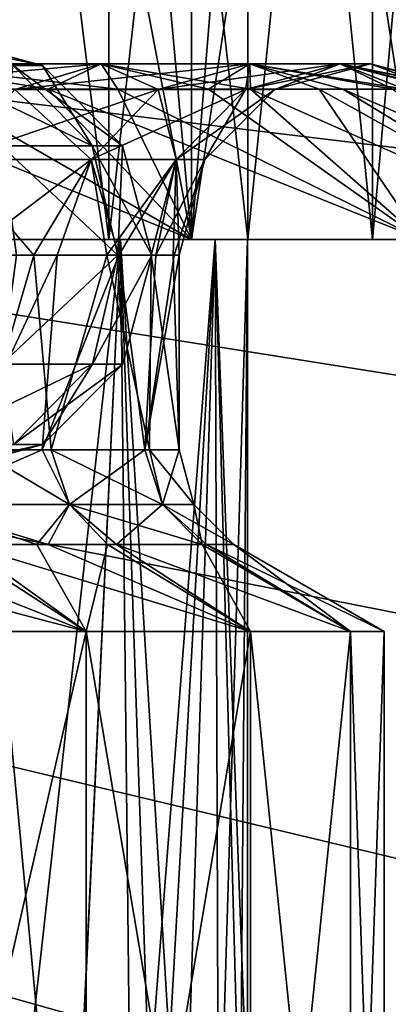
# Model space of a CAD drawing. Header units: metres. Extents: x -104 to 104, y -111 to 38.
# Tile 463 of 656: x -67.83 to -66.48, y 13.7 to 17.3. Entities that reach past the tile are written whole.
import ezdxf

# ---------------------------------------------------------------- set-up
doc = ezdxf.new("R2010")
doc.units = ezdxf.units.M
doc.layers.add('solid_509367_AD153', color=7, linetype='CONTINUOUS')

msp = doc.modelspace()

# ---------------------------------------------------------------- linework, layer by layer
at = {"layer": 'solid_509367_AD153'}
for points in [[(-67.204811, 16.5, 6.337351), (-67.704399, 22, 7.01426), (-68.253166, 22, 7.651943)], [(-68.253166, 16.5, 7.651943), (-67.204811, 16.5, 6.337351), (-68.253166, 22, 7.651943)], [(-68.253166, 16.5, -7.651943), (-68.253166, 22, -7.651943), (-67.704399, 22, -7.01426)], [(-68.253166, 16.5, -7.651943), (-67.704399, 22, -7.01426), (-67.204811, 22, -6.337351)], [(-67.204811, 16.5, -6.337351), (-68.253166, 16.5, -7.651943), (-67.204811, 22, -6.337351)], [(-67.204811, 16.5, 6.337351), (-67.204811, 22, 6.337351), (-67.704399, 22, 7.01426)], [(-66.364098, 16.5, 4.881192), (-66.757217, 22, 5.625), (-67.204811, 22, 6.337351)], [(-67.204811, 16.5, 6.337351), (-66.364098, 16.5, 4.881192), (-67.204811, 22, 6.337351)], [(-67.204811, 16.5, -6.337351), (-67.204811, 22, -6.337351), (-66.757217, 22, -5.625)], [(-67.204811, 16.5, -6.337351), (-66.757217, 22, -5.625), (-66.364098, 22, -4.881192)], [(-66.364098, 16.5, -4.881192), (-67.204811, 16.5, -6.337351), (-66.364098, 22, -4.881192)], [(-66.364098, 16.5, 4.881192), (-66.364098, 22, 4.881192), (-66.757217, 22, 5.625)], [(-68.071373, 16.5, 7.822324), (-68.069199, 21, 7.82044), (-67.508942, 21, 7.170133)], [(-67.507935, 16.5, 7.167895), (-68.071373, 16.5, 7.822324), (-67.508942, 21, 7.170133)], [(-68.071373, 16.5, -7.822324), (-67.507935, 16.5, -7.167895), (-68.069199, 21, -7.82044)], [(-67.507935, 16.5, -7.167895), (-67.508942, 21, -7.170133), (-68.069199, 21, -7.82044)], [(-67.507935, 16.5, 7.167895), (-67.508942, 21, 7.170133), (-66.999603, 21, 6.479209)], [(-66.998596, 16.5, -6.47867), (-66.999603, 21, -6.479209), (-67.508942, 21, -7.170133)], [(-67.507935, 16.5, -7.167895), (-66.998596, 16.5, -6.47867), (-67.508942, 21, -7.170133)], [(-66.998596, 16.5, 6.47867), (-67.507935, 16.5, 7.167895), (-66.999603, 21, 6.479209)], [(-66.998596, 16.5, 6.47867), (-66.999603, 21, 6.479209), (-66.540367, 21, 5.748336)], [(-66.542343, 16.5, -5.751382), (-66.540367, 21, -5.748336), (-66.999603, 21, -6.479209)], [(-66.998596, 16.5, -6.47867), (-66.542343, 16.5, -5.751382), (-66.999603, 21, -6.479209)], [(-66.542343, 16.5, 5.751382), (-66.998596, 16.5, 6.47867), (-66.540367, 21, 5.748336)], [(-66.542343, 16.5, 5.751382), (-66.540367, 21, 5.748336), (-66.138855, 21, 4.989663)], [(-66.138779, 16.5, 4.987721), (-66.542343, 16.5, 5.751382), (-66.138855, 21, 4.989663)], [(-66.542343, 16.5, -5.751382), (-66.138779, 16.5, -4.987721), (-66.540367, 21, -5.748336)], [(-66.138779, 16.5, -4.987721), (-66.138855, 21, -4.989663), (-66.540367, 21, -5.748336)], [(-88.5, -7.5, -19), (-88.5, 19.5, -19), (88.5, 19.5, -19)], [(-36.57795, -7.5, -19), (-88.5, -7.5, -19), (88.5, 19.5, -19)], [(-88.5, 19.5, 19), (-20.601435, 15.860655, 19), (-18.989748, 17.759779, 19)], [(-88.5, 19.5, 19), (-22.036695, 13.796837, 19), (-20.601435, 15.860655, 19)], [(-88.5, 19.5, 19), (-23.262661, 11.611843, 19), (-22.036695, 13.796837, 19)], [(-88.5, 19.5, 19), (-24.274422, 9.313841, 19), (-23.262661, 11.611843, 19)], [(-88.5, 19.5, 19), (-25.057833, 6.933899, 19), (-24.274422, 9.313841, 19)], [(-88.5, 19.5, 19), (-25.610046, 4.486145, 19), (-25.057833, 6.933899, 19)], [(-88.5, 19.5, 19), (-25.922733, 1.996398, 19), (-25.610046, 4.486145, 19)], [(-88.5, 19.5, 19), (-25.994944, -0.508141, 19), (-25.922733, 1.996398, 19)], [(-88.5, 19.5, 19), (-28.25597, -9.176244, 19), (-25.994944, -0.508141, 19)], [(-88.5, 19.5, 19), (-30.260374, -8.449453, 19), (-28.25597, -9.176244, 19)], [(-88.5, 19.5, 19), (-32.333549, -7.923218, 19), (-30.260374, -8.449453, 19)], [(-88.5, 19.5, 19), (-34.437721, -7.607192, 19), (-32.333549, -7.923218, 19)], [(-88.5, 19.5, 19), (-36.57795, -7.5, 19), (-34.437721, -7.607192, 19)], [(-88.5, 19.5, 19), (-88.5, -7.5, 19), (-36.57795, -7.5, 19)], [(-67.750366, 17.135294), (-68.150841, 17.242264), (-68.253632, 17.242264, 1.306097)], [(-67.858086, 17.135294, 1.368745), (-67.750366, 17.135294), (-68.253632, 17.242264, 1.306097)], [(-67.858086, 17.135294, -1.368745), (-68.150841, 17.242264), (-67.750366, 17.135294)], [(-67.535362, 17.142265, -4.317143), (-67.850983, 17.0483, -4.165146), (-68.568367, 17.0483, -5.407694)], [(-68.278923, 17.142265, -5.605035), (-67.535362, 17.142265, -4.317143), (-68.568367, 17.0483, -5.407694)], [(-68.278923, 17.142265, 5.605035), (-67.729996, 17.048483, 5.40157), (-68.549995, 17.048483, 6.548849)], [(-67.535362, 17.142265, 4.317143), (-67.729996, 17.048483, 5.40157), (-68.278923, 17.142265, 5.605035)], [(-68.278923, 17.142265, -5.605035), (-68.15757, 17.048483, -6.041017), (-67.474983, 17.048483, -4.963771)], [(-68.278923, 17.142265, -5.605035), (-67.474983, 17.048483, -4.963771), (-67.535362, 17.142265, -4.317143)], [(-67.535362, 17.142265, 4.317143), (-68.278923, 17.142265, 5.605035), (-67.850983, 17.0483, 4.165146)], [(-67.568512, 16.842264, 1.414609), (-67.858086, 17.135294, 1.368745), (-68.178604, 17.135294, 2.703787)], [(-67.899765, 16.842264, 2.794385), (-67.568512, 16.842264, 1.414609), (-68.178604, 17.135294, 2.703787)], [(-67.568512, 16.842264, -1.414609), (-67.899765, 16.842264, -2.794385), (-67.858086, 17.135294, -1.368745)], [(-67.457176, 16.842264), (-67.750366, 17.135294), (-67.858086, 17.135294, 1.368745)], [(-67.568512, 16.842264, -1.414609), (-67.858086, 17.135294, -1.368745), (-67.750366, 17.135294)], [(-67.568512, 16.842264, 1.414609), (-67.457176, 16.842264), (-67.858086, 17.135294, 1.368745)], [(-67.535362, 17.142265, 4.317143), (-67.850983, 17.0483, 4.165146), (-67.326805, 17.0483, 2.829556)], [(-66.99205, 17.142265, -2.932814), (-67.326805, 17.0483, -2.829556), (-67.850983, 17.0483, -4.165146)], [(-67.535362, 17.142265, -4.317143), (-66.99205, 17.142265, -2.932814), (-67.850983, 17.0483, -4.165146)], [(-67.568512, 16.842264, -1.414609), (-67.750366, 17.135294), (-67.457176, 16.842264)], [(-67.535362, 17.142265, 4.317143), (-67.142761, 17.048483, 4.304889), (-67.729996, 17.048483, 5.40157)], [(-66.99205, 17.142265, 2.932814), (-67.142761, 17.048483, 4.304889), (-67.535362, 17.142265, 4.317143)], [(-67.535362, 17.142265, -4.317143), (-67.474983, 17.048483, -4.963771), (-66.989296, 17.048483, -3.954298)], [(-67.535362, 17.142265, -4.317143), (-66.989296, 17.048483, -3.954298), (-66.99205, 17.142265, -2.932814)], [(-66.99205, 17.142265, 2.932814), (-67.535362, 17.142265, 4.317143), (-67.326805, 17.0483, 2.829556)], [(-66.99205, 17.142265, 2.932814), (-67.326805, 17.0483, 2.829556), (-67.007538, 17.0483, 1.430758)], [(-66.661133, 17.142265, -1.482971), (-67.007538, 17.0483, -1.430758), (-67.326805, 17.0483, -2.829556)], [(-66.99205, 17.142265, -2.932814), (-66.661133, 17.142265, -1.482971), (-67.326805, 17.0483, -2.829556)], [(-66.99205, 17.142265, 2.932814), (-66.738029, 17.048483, 3.285404), (-67.142761, 17.048483, 4.304889)], [(-66.661133, 17.142265, 1.482971), (-67.007538, 17.0483, 1.430758), (-66.900314, 17.0483)], [(-66.661133, 17.142265, 1.482971), (-66.99205, 17.142265, 2.932814), (-67.007538, 17.0483, 1.430758)], [(-67.007538, 17.0483, -1.430758), (-66.550003, 17.142265), (-66.900314, 17.0483)], [(-66.661133, 17.142265, -1.482971), (-66.550003, 17.142265), (-67.007538, 17.0483, -1.430758)], [(-66.99205, 17.142265, 2.932814), (-66.468056, 17.048483, 2.334541), (-66.738029, 17.048483, 3.285404)], [(-66.661133, 17.142265, 1.482971), (-66.468056, 17.048483, 2.334541), (-66.99205, 17.142265, 2.932814)], [(-66.99205, 17.142265, -2.932814), (-66.989296, 17.048483, -3.954298), (-66.650978, 17.048483, -3.014424)], [(-66.99205, 17.142265, -2.932814), (-66.650978, 17.048483, -3.014424), (-66.424248, 17.048483, -2.137576)], [(-66.99205, 17.142265, -2.932814), (-66.424248, 17.048483, -2.137576), (-66.661133, 17.142265, -1.482971)], [(-66.550003, 17.142265), (-66.661133, 17.142265, 1.482971), (-66.900314, 17.0483)], [(-66.661133, 17.142265, -1.482971), (-66.218498, 17.048483, -0.617006), (-66.199997, 17.048483)], [(-66.661133, 17.142265, -1.482971), (-66.199997, 17.048483), (-66.550003, 17.142265)], [(-66.661133, 17.142265, 1.482971), (-66.304001, 17.048483, 1.460002), (-66.468056, 17.048483, 2.334541)], [(-66.550003, 17.142265), (-66.304001, 17.048483, 1.460002), (-66.661133, 17.142265, 1.482971)], [(-66.661133, 17.142265, -1.482971), (-66.424248, 17.048483, -2.137576), (-66.286736, 17.048483, -1.333868)], [(-66.661133, 17.142265, -1.482971), (-66.286736, 17.048483, -1.333868), (-66.218498, 17.048483, -0.617006)], [(-66.550003, 17.142265), (-66.199997, 17.048483), (-66.222267, 17.048483, 0.67696)], [(-66.550003, 17.142265), (-66.222267, 17.048483, 0.67696), (-66.304001, 17.048483, 1.460002)], [(-68.549995, 17.048483, 6.548849), (-67.204811, 16.5, 6.337351), (-68.253166, 16.5, 7.651943)], [(-68.549995, 17.048483, 6.548849), (-67.729996, 17.048483, 5.40157), (-67.204811, 16.5, 6.337351)], [(-68.15757, 17.048483, -6.041017), (-68.253166, 16.5, -7.651943), (-67.204811, 16.5, -6.337351)], [(-67.474983, 17.048483, -4.963771), (-68.15757, 17.048483, -6.041017), (-67.204811, 16.5, -6.337351)], [(-67.850983, 17.0483, 4.165146), (-68.081871, 16.79163, 4.053957), (-67.571686, 16.79163, 2.75402)], [(-67.326805, 17.0483, -2.829556), (-67.571686, 16.79163, -2.75402), (-68.081871, 16.79163, -4.053957)], [(-67.850983, 17.0483, -4.165146), (-67.326805, 17.0483, -2.829556), (-68.081871, 16.79163, -4.053957)], [(-67.326805, 17.0483, 2.829556), (-67.850983, 17.0483, 4.165146), (-67.571686, 16.79163, 2.75402)], [(-67.729996, 17.048483, 5.40157), (-66.364098, 16.5, 4.881192), (-67.204811, 16.5, 6.337351)], [(-67.729996, 17.048483, 5.40157), (-67.142761, 17.048483, 4.304889), (-66.364098, 16.5, 4.881192)], [(-67.326805, 17.0483, 2.829556), (-67.571686, 16.79163, 2.75402), (-67.260941, 16.79163, 1.392564)], [(-67.007538, 17.0483, -1.430758), (-67.260941, 16.79163, -1.392564), (-67.571686, 16.79163, -2.75402)], [(-67.326805, 17.0483, -2.829556), (-67.007538, 17.0483, -1.430758), (-67.571686, 16.79163, -2.75402)], [(-67.474983, 17.048483, -4.963771), (-67.204811, 16.5, -6.337351), (-66.364098, 16.5, -4.881192)], [(-66.989296, 17.048483, -3.954298), (-67.474983, 17.048483, -4.963771), (-66.364098, 16.5, -4.881192)], [(-67.007538, 17.0483, 1.430758), (-67.326805, 17.0483, 2.829556), (-67.260941, 16.79163, 1.392564)], [(-67.007538, 17.0483, 1.430758), (-67.260941, 16.79163, 1.392564), (-67.156586, 16.79163)], [(-67.260941, 16.79163, -1.392564), (-66.900314, 17.0483), (-67.156586, 16.79163)], [(-67.007538, 17.0483, -1.430758), (-66.900314, 17.0483), (-67.260941, 16.79163, -1.392564)], [(-66.900314, 17.0483), (-67.007538, 17.0483, 1.430758), (-67.156586, 16.79163)], [(-67.142761, 17.048483, 4.304889), (-66.738029, 17.048483, 3.285404), (-66.364098, 16.5, 4.881192)], [(-66.989296, 17.048483, -3.954298), (-66.364098, 16.5, -4.881192), (-65.749809, 16.5, -3.315996)], [(-66.650978, 17.048483, -3.014424), (-66.989296, 17.048483, -3.954298), (-65.749809, 16.5, -3.315996)], [(-66.738029, 17.048483, 3.285404), (-65.749809, 16.5, 3.315996), (-66.364098, 16.5, 4.881192)], [(-66.738029, 17.048483, 3.285404), (-66.468056, 17.048483, 2.334541), (-65.749809, 16.5, 3.315996)], [(-66.650978, 17.048483, -3.014424), (-65.749809, 16.5, -3.315996), (-65.375656, 16.5, -1.676726)], [(-66.424248, 17.048483, -2.137576), (-66.650978, 17.048483, -3.014424), (-65.375656, 16.5, -1.676726)], [(-67.899765, 16.842264, 2.794385), (-67.845772, 16.442265, 2.971), (-67.474792, 16.442265, 1.50604)], [(-67.899765, 16.842264, 2.794385), (-67.474792, 16.442265, 1.50604), (-67.568512, 16.842264, 1.414609)], [(-67.899765, 16.842264, -2.794385), (-67.474792, 16.442265, -1.50604), (-67.845772, 16.442265, -2.971)], [(-67.568512, 16.842264, -1.414609), (-67.474792, 16.442265, -1.50604), (-67.899765, 16.842264, -2.794385)], [(-67.568512, 16.842264, 1.414609), (-67.474792, 16.442265, 1.50604), (-67.349998, 16.442265)], [(-67.568512, 16.842264, 1.414609), (-67.349998, 16.442265), (-67.457176, 16.842264)], [(-67.568512, 16.842264, -1.414609), (-67.457176, 16.842264), (-67.474792, 16.442265, -1.50604)], [(-67.474792, 16.442265, -1.50604), (-67.457176, 16.842264), (-67.349998, 16.442265)], [(-68.081871, 16.79163, 4.053957), (-68.187332, 16.442265, 4.057343), (-67.782219, 16.442265, 3.092377)], [(-67.571686, 16.79163, 2.75402), (-68.081871, 16.79163, 4.053957), (-67.782219, 16.442265, 3.092377)], [(-68.081871, 16.79163, -4.053957), (-67.571686, 16.79163, -2.75402), (-68.03405, 16.442265, -3.72695)], [(-67.571686, 16.79163, -2.75402), (-67.696152, 16.442265, -2.838101), (-68.03405, 16.442265, -3.72695)], [(-67.571686, 16.79163, 2.75402), (-67.782219, 16.442265, 3.092377), (-67.514343, 16.442265, 2.195566)], [(-67.571686, 16.79163, -2.75402), (-67.471222, 16.442265, -2.01089), (-67.696152, 16.442265, -2.838101)], [(-67.260941, 16.79163, 1.392564), (-67.571686, 16.79163, 2.75402), (-67.514343, 16.442265, 2.195566)], [(-67.571686, 16.79163, -2.75402), (-67.260941, 16.79163, -1.392564), (-67.471222, 16.442265, -2.01089)], [(-67.260941, 16.79163, 1.392564), (-67.514343, 16.442265, 2.195566), (-67.352188, 16.442265, 1.371119)], [(-67.260941, 16.79163, -1.392564), (-67.335243, 16.442265, -1.252889), (-67.471222, 16.442265, -2.01089)], [(-67.260941, 16.79163, 1.392564), (-67.352188, 16.442265, 1.371119), (-67.271774, 16.442265, 0.634299)], [(-67.156586, 16.79163), (-67.268089, 16.442265, -0.57818), (-67.335243, 16.442265, -1.252889)], [(-67.260941, 16.79163, -1.392564), (-67.156586, 16.79163), (-67.335243, 16.442265, -1.252889)], [(-67.260941, 16.79163, 1.392564), (-67.271774, 16.442265, 0.634299), (-67.25, 16.442265)], [(-67.156586, 16.79163), (-67.25, 16.442265), (-67.268089, 16.442265, -0.57818)], [(-67.156586, 16.79163), (-67.260941, 16.79163, 1.392564), (-67.25, 16.442265)], [(-68.037056, 16.5, -4.315154), (-67.507935, 16.5, -7.167895), (-68.071373, 16.5, -7.822324)], [(-68.037056, 16.5, 4.315154), (-68.071373, 16.5, 7.822324), (-67.507935, 16.5, 7.167895)], [(-67.464523, 16.5, 2.932928), (-67.938469, 12.264239, 4.117054), (-68.037056, 16.5, 4.315154)], [(-68.037056, 16.5, -4.315154), (-67.938004, 12.264494, -4.116098), (-67.655319, 12.430152, -3.467223)], [(-68.037056, 16.5, -4.315154), (-67.655319, 12.430152, -3.467223), (-67.464523, 16.5, -2.932928)], [(-68.037056, 16.5, -4.315154), (-67.464523, 16.5, -2.932928), (-67.507935, 16.5, -7.167895)], [(-67.464523, 16.5, 2.932928), (-68.037056, 16.5, 4.315154), (-67.507935, 16.5, 7.167895)], [(-67.464523, 16.5, 2.932928), (-67.655678, 12.429926, 3.468127), (-67.938469, 12.264239, 4.117054)], [(-67.464523, 16.5, 2.932928), (-67.421837, 12.601662, 2.79946), (-67.655678, 12.429926, 3.468127)], [(-67.464523, 16.5, -2.932928), (-67.655319, 12.430152, -3.467223), (-67.421608, 12.601828, -2.798704)], [(-67.464523, 16.5, -2.932928), (-67.118118, 16.5, -1.487333), (-67.507935, 16.5, -7.167895)], [(-67, 16.5), (-66.998596, 16.5, -6.47867), (-67.507935, 16.5, -7.167895)], [(-67.464523, 16.5, 2.932928), (-67.507935, 16.5, 7.167895), (-66.998596, 16.5, 6.47867)], [(-67.118118, 16.5, -1.487333), (-67, 16.5), (-67.507935, 16.5, -7.167895)], [(-67.118118, 16.5, 1.487333), (-67.421837, 12.601662, 2.79946), (-67.464523, 16.5, 2.932928)], [(-67.464523, 16.5, -2.932928), (-67.335655, 12.67771, -2.502963), (-67.23819, 12.777152, -2.113961)], [(-67.464523, 16.5, -2.932928), (-67.421608, 12.601828, -2.798704), (-67.335655, 12.67771, -2.502963)], [(-67.464523, 16.5, -2.932928), (-67.23819, 12.777152, -2.113961), (-67.118118, 16.5, -1.487333)], [(-67.118118, 16.5, 1.487333), (-67.464523, 16.5, 2.932928), (-66.998596, 16.5, 6.47867)], [(-67.118118, 16.5, 1.487333), (-67.335701, 12.677708, 2.503111), (-67.421837, 12.601662, 2.79946)], [(-67.118118, 16.5, 1.487333), (-67.238319, 12.777045, 2.114537), (-67.335701, 12.677708, 2.503111)], [(-67.118118, 16.5, 1.487333), (-67.106277, 12.954669, 1.417035), (-67.238319, 12.777045, 2.114537)], [(-67.118118, 16.5, -1.487333), (-67.23819, 12.777152, -2.113961), (-67.106216, 12.954734, -1.416637)], [(-67.118118, 16.5, -1.487333), (-67.026619, 13.135455, -0.710674), (-67, 13.319339, -0.000001)], [(-67.118118, 16.5, -1.487333), (-67, 13.319339, -0.000001), (-67, 16.5)], [(-67, 16.5), (-67.106277, 12.954669, 1.417035), (-67.118118, 16.5, 1.487333)], [(-67.118118, 16.5, -1.487333), (-67.106216, 12.954734, -1.416637), (-67.026619, 13.135455, -0.710674)], [(-67, 16.5), (-67.118118, 16.5, 1.487333), (-66.998596, 16.5, 6.47867)], [(-67, 16.5), (-67.026634, 13.135426, 0.710877), (-67.106277, 12.954669, 1.417035)], [(-67, 16.5), (-67, 13.319339, -0.000001), (-67.026634, 13.135426, 0.710877)], [(-67, 16.5), (-66.998596, 16.5, 6.47867), (-66.998596, 16.5)], [(-66.998596, 16.5), (-66.998596, 16.5, -6.47867), (-67, 16.5)], [(-66.998596, 16.5, -6.47867), (-66.542343, 16.5, 5.751382), (-66.542343, 16.5, -5.751382)], [(-66.998596, 16.5), (-66.998596, 16.5, 6.47867), (-66.542343, 16.5, 5.751382)], [(-66.542343, 16.5, 5.751382), (-66.998596, 16.5, -6.47867), (-66.998596, 16.5)], [(-66.542343, 16.5, -5.751382), (-66.138779, 16.5, 4.987721), (-66.138779, 16.5, -4.987721)], [(-66.542343, 16.5, -5.751382), (-66.542343, 16.5, 5.751382), (-66.138779, 16.5, 4.987721)], [(-67.988976, 15.73094, 3.622847), (-67.782219, 16.442265, 3.092377), (-68.187332, 16.442265, 4.057343)], [(-68.03405, 16.442265, -3.72695), (-67.696152, 16.442265, -2.838101), (-68.030952, 15.73094, -3.719902)], [(-67.696152, 16.442265, -2.838101), (-67.751709, 15.73094, -3.00497), (-68.030952, 15.73094, -3.719902)], [(-67.988976, 15.73094, 3.622847), (-67.717873, 15.73094, 2.904611), (-67.782219, 16.442265, 3.092377)], [(-67.898972, 16.043716, 2.794644), (-67.474792, 16.442265, 1.50604), (-67.845772, 16.442265, 2.971)], [(-67.898972, 16.043716, 2.794644), (-67.567688, 16.043716, 1.41474), (-67.474792, 16.442265, 1.50604)], [(-67.474792, 16.442265, -1.50604), (-67.567688, 16.043716, -1.41474), (-67.898972, 16.043716, -2.794644)], [(-67.845772, 16.442265, -2.971), (-67.474792, 16.442265, -1.50604), (-67.898972, 16.043716, -2.794644)], [(-67.717873, 15.73094, 2.904611), (-67.514343, 16.442265, 2.195566), (-67.782219, 16.442265, 3.092377)], [(-67.471222, 16.442265, -2.01089), (-67.376328, 15.73094, -1.523517), (-67.751709, 15.73094, -3.00497)], [(-67.696152, 16.442265, -2.838101), (-67.471222, 16.442265, -2.01089), (-67.751709, 15.73094, -3.00497)], [(-67.717873, 15.73094, 2.904611), (-67.358894, 15.73094, 1.415149), (-67.514343, 16.442265, 2.195566)], [(-67.567688, 16.043716, 1.41474), (-67.456345, 16.043716), (-67.474792, 16.442265, 1.50604)], [(-67.567688, 16.043716, -1.41474), (-67.349998, 16.442265), (-67.456345, 16.043716)], [(-67.474792, 16.442265, -1.50604), (-67.349998, 16.442265), (-67.567688, 16.043716, -1.41474)], [(-67.358894, 15.73094, 1.415149), (-67.352188, 16.442265, 1.371119), (-67.514343, 16.442265, 2.195566)], [(-67.456345, 16.043716), (-67.349998, 16.442265), (-67.474792, 16.442265, 1.50604)], [(-67.471222, 16.442265, -2.01089), (-67.335243, 16.442265, -1.252889), (-67.376328, 15.73094, -1.523517)], [(-67.376328, 15.73094, -1.523517), (-67.25, 16.442265), (-67.25, 15.73094)], [(-67.268089, 16.442265, -0.57818), (-67.25, 16.442265), (-67.376328, 15.73094, -1.523517)], [(-67.335243, 16.442265, -1.252889), (-67.268089, 16.442265, -0.57818), (-67.376328, 15.73094, -1.523517)], [(-67.358894, 15.73094, 1.415149), (-67.25, 15.73094), (-67.352188, 16.442265, 1.371119)], [(-67.25, 15.73094), (-67.271774, 16.442265, 0.634299), (-67.352188, 16.442265, 1.371119)], [(-67.25, 15.73094), (-67.25, 16.442265), (-67.271774, 16.442265, 0.634299)], [(-68.177223, 15.750073, -2.704235), (-67.898972, 16.043716, -2.794644), (-67.567688, 16.043716, -1.41474)], [(-67.856651, 15.750073, -1.368972), (-68.177223, 15.750073, -2.704235), (-67.567688, 16.043716, -1.41474)], [(-67.856651, 15.750073, 1.368972), (-67.567688, 16.043716, 1.41474), (-67.898972, 16.043716, 2.794644)], [(-67.856651, 15.750073, -1.368972), (-67.456345, 16.043716), (-67.748909, 15.750073)], [(-67.856651, 15.750073, -1.368972), (-67.567688, 16.043716, -1.41474), (-67.456345, 16.043716)], [(-67.856651, 15.750073, 1.368972), (-67.748909, 15.750073), (-67.567688, 16.043716, 1.41474)], [(-67.748909, 15.750073), (-67.456345, 16.043716), (-67.567688, 16.043716, 1.41474)], [(-68.251976, 15.642265, -1.306359), (-67.748909, 15.750073), (-68.149162, 15.642265)], [(-68.251976, 15.642265, -1.306359), (-67.856651, 15.750073, -1.368972), (-67.748909, 15.750073)], [(-67.651756, 15.530939, 2.874968), (-67.988976, 15.73094, 3.622847), (-68.210442, 15.530939, 4.223742)], [(-68.210442, 15.530939, -4.223742), (-68.030952, 15.73094, -3.719902), (-67.751709, 15.73094, -3.00497)], [(-68.210442, 15.530939, -4.223742), (-67.751709, 15.73094, -3.00497), (-67.651756, 15.530939, -2.874968)], [(-68.149162, 15.642265), (-67.748909, 15.750073), (-67.856651, 15.750073, 1.368972)], [(-67.651756, 15.530939, 2.874968), (-67.717873, 15.73094, 2.904611), (-67.988976, 15.73094, 3.622847)], [(-67.651756, 15.530939, -2.874968), (-67.751709, 15.73094, -3.00497), (-67.376328, 15.73094, -1.523517)], [(-67.310951, 15.530939, 1.455402), (-67.358894, 15.73094, 1.415149), (-67.717873, 15.73094, 2.904611)], [(-67.310951, 15.530939, 1.455402), (-67.717873, 15.73094, 2.904611), (-67.651756, 15.530939, 2.874968)], [(-67.651756, 15.530939, -2.874968), (-67.376328, 15.73094, -1.523517), (-67.310951, 15.530939, -1.455402)], [(-67.310951, 15.530939, -1.455402), (-67.376328, 15.73094, -1.523517), (-67.25, 15.73094)], [(-67.196411, 15.530939), (-67.25, 15.73094), (-67.358894, 15.73094, 1.415149)], [(-67.196411, 15.530939), (-67.358894, 15.73094, 1.415149), (-67.310951, 15.530939, 1.455402)], [(-67.310951, 15.530939, -1.455402), (-67.25, 15.73094), (-67.196411, 15.530939)], [(-68.210442, 15.530939, 4.223742), (-68.034744, 15.38453, 4.200224), (-67.72998, 15.38453, 3.519839)], [(-67.651756, 15.530939, 2.874968), (-68.210442, 15.530939, 4.223742), (-67.72998, 15.38453, 3.519839)], [(-68.210442, 15.530939, -4.223742), (-67.770805, 15.38453, -3.619896), (-68.083176, 15.38453, -4.296467)], [(-68.210442, 15.530939, -4.223742), (-67.651756, 15.530939, -2.874968), (-67.770805, 15.38453, -3.619896)], [(-67.651756, 15.530939, -2.874968), (-67.512901, 15.384531, -2.921392), (-67.770805, 15.38453, -3.619896)], [(-67.651756, 15.530939, 2.874968), (-67.72998, 15.38453, 3.519839), (-67.480019, 15.38453, 2.818227)], [(-67.310951, 15.530939, 1.455402), (-67.651756, 15.530939, 2.874968), (-67.480019, 15.38453, 2.818227)], [(-67.651756, 15.530939, -2.874968), (-67.166504, 15.384529, -1.479324), (-67.512901, 15.384531, -2.921392)], [(-67.651756, 15.530939, -2.874968), (-67.310951, 15.530939, -1.455402), (-67.166504, 15.384529, -1.479324)], [(-67.310951, 15.530939, 1.455402), (-67.480019, 15.38453, 2.818227), (-67.149979, 15.384529, 1.370991)], [(-67.310951, 15.530939, 1.455402), (-67.149979, 15.384529, 1.370991), (-67.050003, 15.38453)], [(-67.196411, 15.530939), (-67.310951, 15.530939, 1.455402), (-67.050003, 15.38453)], [(-67.310951, 15.530939, -1.455402), (-67.196411, 15.530939), (-67.166504, 15.384529, -1.479324)], [(-67.196411, 15.530939), (-67.050003, 15.38453), (-67.166504, 15.384529, -1.479324)], [(-67.589935, 15.066987, 4.539905), (-68.392242, 15.38453, 4.854555), (-68.800209, 15.38453, 5.478656)], [(-68.409828, 15.066987, 5.877852), (-67.589935, 15.066987, 4.539905), (-68.800209, 15.38453, 5.478656)], [(-67.589935, 15.066987, -4.539905), (-68.409828, 15.066987, -5.877852), (-68.083176, 15.38453, -4.296467)], [(-67.589935, 15.066987, 4.539905), (-68.034744, 15.38453, 4.200224), (-68.392242, 15.38453, 4.854555)], [(-67.589935, 15.066987, -4.539905), (-68.083176, 15.38453, -4.296467), (-67.770805, 15.38453, -3.619896)], [(-66.989433, 15.066987, 3.09017), (-67.72998, 15.38453, 3.519839), (-68.034744, 15.38453, 4.200224)], [(-67.589935, 15.066987, 4.539905), (-66.989433, 15.066987, 3.09017), (-68.034744, 15.38453, 4.200224)], [(-67.589935, 15.066987, -4.539905), (-67.770805, 15.38453, -3.619896), (-67.512901, 15.384531, -2.921392)], [(-66.989433, 15.066987, 3.09017), (-67.480019, 15.38453, 2.818227), (-67.72998, 15.38453, 3.519839)], [(-66.989433, 15.066987, -3.09017), (-67.589935, 15.066987, -4.539905), (-67.512901, 15.384531, -2.921392)], [(-66.989433, 15.066987, -3.09017), (-67.512901, 15.384531, -2.921392), (-67.166504, 15.384529, -1.479324)], [(-66.623116, 15.066987, 1.564345), (-67.149979, 15.384529, 1.370991), (-67.480019, 15.38453, 2.818227)], [(-66.989433, 15.066987, 3.09017), (-66.623116, 15.066987, 1.564345), (-67.480019, 15.38453, 2.818227)], [(-66.623116, 15.066987, -1.564345), (-67.166504, 15.384529, -1.479324), (-67.050003, 15.38453)], [(-66.623116, 15.066987, -1.564345), (-66.989433, 15.066987, -3.09017), (-67.166504, 15.384529, -1.479324)], [(-66.5, 15.066987), (-67.050003, 15.38453), (-67.149979, 15.384529, 1.370991)], [(-66.623116, 15.066987, 1.564345), (-66.5, 15.066987), (-67.149979, 15.384529, 1.370991)], [(-66.623116, 15.066987, -1.564345), (-67.050003, 15.38453), (-66.5, 15.066987)], [(-67.589935, 11.5, 4.539905), (-67.589935, 15.066987, 4.539905), (-68.409828, 15.066987, 5.877852)], [(-68.409828, 11.5, 5.877852), (-67.589935, 11.5, 4.539905), (-68.409828, 15.066987, 5.877852)], [(-68.409828, 11.5, -5.877852), (-68.409828, 15.066987, -5.877852), (-67.589935, 15.066987, -4.539905)], [(-67.589935, 11.5, -4.539905), (-68.409828, 11.5, -5.877852), (-67.589935, 15.066987, -4.539905)], [(-66.989433, 11.5, 3.09017), (-66.989433, 15.066987, 3.09017), (-67.589935, 15.066987, 4.539905)], [(-67.589935, 11.5, 4.539905), (-66.989433, 11.5, 3.09017), (-67.589935, 15.066987, 4.539905)], [(-67.589935, 11.5, -4.539905), (-67.589935, 15.066987, -4.539905), (-66.989433, 15.066987, -3.09017)], [(-66.989433, 11.5, -3.09017), (-67.589935, 11.5, -4.539905), (-66.989433, 15.066987, -3.09017)], [(-66.623116, 11.5, 1.564345), (-66.623116, 15.066987, 1.564345), (-66.989433, 15.066987, 3.09017)], [(-66.989433, 11.5, 3.09017), (-66.623116, 11.5, 1.564345), (-66.989433, 15.066987, 3.09017)], [(-66.989433, 11.5, -3.09017), (-66.989433, 15.066987, -3.09017), (-66.623116, 15.066987, -1.564345)], [(-66.623116, 11.5, -1.564345), (-66.989433, 11.5, -3.09017), (-66.623116, 15.066987, -1.564345)], [(-66.5, 11.5), (-66.5, 15.066987), (-66.623116, 15.066987, 1.564345)], [(-66.623116, 11.5, -1.564345), (-66.5, 15.066987), (-66.5, 11.5)], [(-66.623116, 11.5, -1.564345), (-66.623116, 15.066987, -1.564345), (-66.5, 15.066987)], [(-66.623116, 11.5, 1.564345), (-66.5, 11.5), (-66.623116, 15.066987, 1.564345)]]:
    msp.add_3dface(points, dxfattribs=at)

doc.saveas('drawing.dxf')
